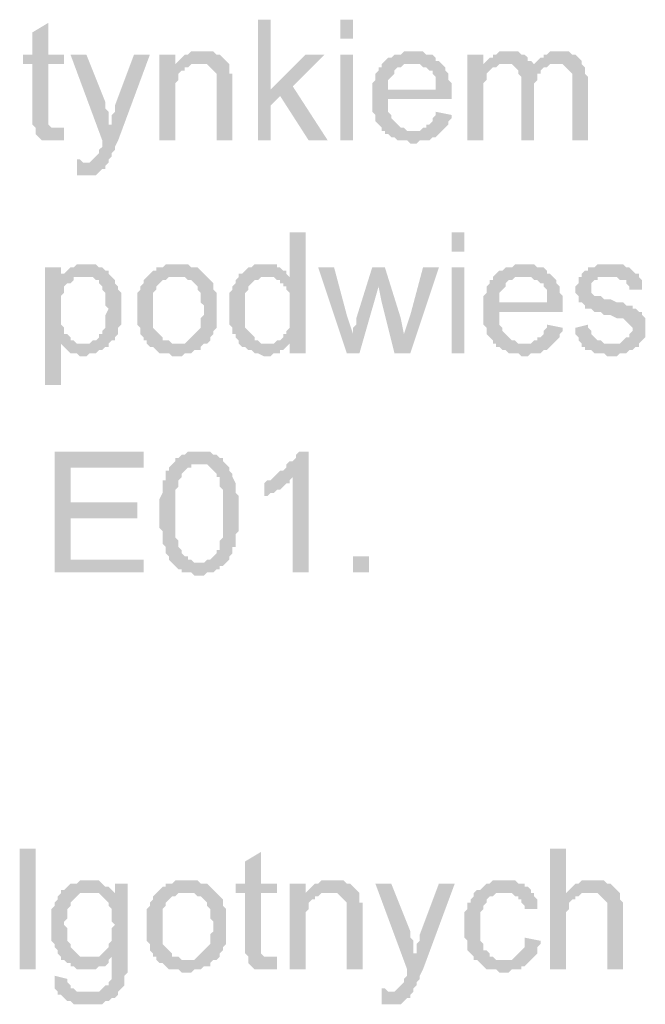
# Model space of a CAD drawing. Header units: millimetres. Extents: x -523 to 1404227, y -783705 to 1038705.
# Tile 327 of 508: x 517445 to 518279, y 220580 to 221892. Entities that reach past the tile are written whole.
import ezdxf

# ---------------------------------------------------------------- set-up
doc = ezdxf.new("R2010")
doc.units = ezdxf.units.MM
doc.linetypes.add('ACAD_ISO08W100', pattern=[36, 24, -3, 6, -3])
doc.layers.add('!!ELEKTRYKA', color=7, linetype='Continuous')

msp = doc.modelspace()

# ---------------------------------------------------------------- hatches: boundary and pattern name
at = {"layer": '!!ELEKTRYKA', "linetype": 'ACAD_ISO08W100'}
for points in [[(517482.81, 221888.22), (517461.64, 221875.52), (517461.64, 221845.88), (517448.94, 221845.88), (517448.94, 221833.18), (517461.64, 221833.18), (517461.64, 221765.45), (517461.64, 221765.45), (517461.64, 221756.98), (517461.64, 221752.75), (517465.87, 221748.51), (517495.51, 221748.51), (517491.27, 221748.51), (517487.04, 221748.51), (517487.04, 221748.51), (517482.81, 221752.75), (517482.81, 221752.75), (517482.81, 221756.98), (517482.81, 221765.45), (517482.81, 221833.18), (517503.97, 221833.18), (517503.97, 221845.88), (517482.81, 221845.88)], [(517779.15, 221892.45), (517762.21, 221892.45), (517762.21, 221731.58), (517779.15, 221731.58), (517779.15, 221778.15), (517791.85, 221790.85), (517779.15, 221799.31)], [(517533.61, 221845.88), (517512.44, 221845.88), (517554.78, 221731.58), (517567.48, 221752.75), (517563.24, 221752.75), (517563.24, 221761.21), (517563.24, 221765.45), (517563.24, 221769.68), (517559.01, 221773.91), (517559.01, 221778.15), (517559.01, 221782.38)], [(517618.28, 221845.88), (517597.11, 221845.88), (517571.71, 221778.15), (517571.71, 221778.15), (517571.71, 221773.91), (517571.71, 221769.68), (517567.48, 221765.45), (517567.48, 221761.21), (517567.48, 221756.98), (517567.48, 221752.75), (517554.78, 221731.58), (517554.78, 221731.58), (517554.78, 221727.35), (517554.78, 221723.11), (517550.54, 221718.88), (517550.54, 221714.65), (517546.31, 221710.41), (517546.31, 221710.41), (517546.31, 221710.41), (517542.08, 221706.18), (517542.08, 221706.18), (517537.84, 221701.94), (517529.38, 221701.94), (517563.24, 221701.94), (517563.24, 221706.18), (517563.24, 221706.18), (517567.48, 221710.41), (517567.48, 221714.65), (517571.71, 221718.88), (517571.71, 221723.11), (517575.94, 221731.58)], [(517652.15, 221845.88), (517630.98, 221845.88), (517630.98, 221731.58), (517652.15, 221731.58), (517652.15, 221795.08), (517652.15, 221799.31), (517652.15, 221803.55), (517652.15, 221807.78), (517656.38, 221812.01), (517656.38, 221816.25), (517656.38, 221820.48), (517660.61, 221824.71), (517660.61, 221824.71), (517664.85, 221824.71), (517664.85, 221828.95), (517669.08, 221828.95), (517652.15, 221828.95)], [(517686.01, 221850.12), (517686.01, 221850.12), (517673.31, 221850.12), (517669.08, 221845.88), (517664.85, 221845.88), (517660.61, 221841.65), (517660.61, 221841.65), (517656.38, 221837.42), (517652.15, 221833.18), (517681.78, 221833.18), (517686.01, 221833.18), (517690.25, 221833.18), (517694.48, 221833.18), (517698.71, 221828.95), (517698.71, 221828.95), (517702.95, 221824.71), (517707.18, 221820.48), (517707.18, 221820.48), (517707.18, 221816.25), (517707.18, 221812.01), (517707.18, 221807.78), (517707.18, 221803.55), (517707.18, 221731.58), (517728.35, 221731.58), (517728.35, 221803.55), (517728.35, 221803.55), (517728.35, 221812.01), (517728.35, 221816.25), (517728.35, 221820.48), (517724.11, 221820.48), (517724.11, 221824.71), (517724.11, 221828.95), (517724.11, 221833.18), (517719.88, 221837.42), (517719.88, 221837.42), (517715.65, 221841.65), (517711.41, 221845.88), (517707.18, 221845.88), (517707.18, 221845.88), (517702.95, 221850.12), (517698.71, 221850.12), (517690.25, 221850.12)], [(517851.12, 221845.88), (517825.72, 221845.88), (517779.15, 221799.31), (517791.85, 221790.85), (517829.95, 221731.58), (517855.35, 221731.58), (517808.78, 221803.55)], [(517969.65, 221850.12), (517956.95, 221850.12), (517952.72, 221845.88), (517944.25, 221845.88), (517940.02, 221841.65), (517935.79, 221841.65), (517931.55, 221837.42), (517927.32, 221833.18), (517969.65, 221833.18), (517969.65, 221833.18), (517973.89, 221833.18), (517978.12, 221833.18), (517982.35, 221828.95), (517986.59, 221828.95), (517990.82, 221824.71), (517995.05, 221824.71), (517995.05, 221820.48), (517995.05, 221820.48), (517999.29, 221816.25), (517999.29, 221812.01), (517999.29, 221807.78), (517999.29, 221799.31), (517935.79, 221799.31), (518020.45, 221799.31), (518020.45, 221803.55), (518020.45, 221807.78), (518016.22, 221812.01), (518016.22, 221816.25), (518016.22, 221820.48), (518011.99, 221824.71), (518011.99, 221828.95), (518007.75, 221833.18), (518007.75, 221833.18), (518003.52, 221837.42), (517999.29, 221837.42), (517999.29, 221841.65), (517995.05, 221845.88), (517990.82, 221845.88), (517986.59, 221845.88), (517982.35, 221850.12), (517978.12, 221850.12), (517973.89, 221850.12)], [(518062.79, 221845.88), (518041.62, 221845.88), (518041.62, 221731.58), (518062.79, 221731.58), (518062.79, 221790.85), (518062.79, 221795.08), (518062.79, 221799.31), (518062.79, 221803.55), (518062.79, 221807.78), (518067.02, 221812.01), (518067.02, 221816.25), (518067.02, 221820.48), (518071.26, 221824.71), (518071.26, 221824.71), (518075.49, 221828.95), (518079.72, 221828.95), (518062.79, 221833.18)], [(518096.66, 221850.12), (518083.96, 221850.12), (518079.72, 221845.88), (518075.49, 221845.88), (518075.49, 221841.65), (518071.26, 221841.65), (518067.02, 221837.42), (518062.79, 221833.18), (518092.42, 221833.18), (518092.42, 221833.18), (518096.66, 221833.18), (518100.89, 221833.18), (518105.12, 221828.95), (518130.52, 221828.95), (518130.52, 221833.18), (518126.29, 221837.42), (518122.06, 221837.42), (518122.06, 221841.65), (518117.82, 221845.88), (518117.82, 221845.88), (518113.59, 221845.88), (518109.36, 221850.12), (518105.12, 221850.12), (518100.89, 221850.12)], [(518164.39, 221850.12), (518151.69, 221850.12), (518147.46, 221845.88), (518143.22, 221845.88), (518143.22, 221841.65), (518138.99, 221841.65), (518134.76, 221837.42), (518130.52, 221833.18), (518160.16, 221833.18), (518164.39, 221833.18), (518168.63, 221833.18), (518172.86, 221828.95), (518172.86, 221828.95), (518177.09, 221824.71), (518181.33, 221820.48), (518181.33, 221820.48), (518181.33, 221816.25), (518181.33, 221812.01), (518181.33, 221803.55), (518181.33, 221731.58), (518202.49, 221731.58), (518202.49, 221812.01), (518202.49, 221812.01), (518202.49, 221816.25), (518198.26, 221820.48), (518198.26, 221828.95), (518198.26, 221828.95), (518194.03, 221833.18), (518194.03, 221837.42), (518189.79, 221841.65), (518189.79, 221841.65), (518185.56, 221845.88), (518181.33, 221845.88), (518177.09, 221850.12), (518172.86, 221850.12), (518168.63, 221850.12)], [(517652.15, 221833.18), (517652.15, 221828.95), (517669.08, 221828.95), (517673.31, 221833.18), (517677.55, 221833.18), (517681.78, 221833.18)], [(517927.32, 221833.18), (517927.32, 221833.18), (517927.32, 221828.95), (517923.09, 221828.95), (517923.09, 221824.71), (517918.85, 221820.48), (517918.85, 221816.25), (517918.85, 221812.01), (517914.62, 221807.78), (517914.62, 221803.55), (517914.62, 221799.31), (517914.62, 221795.08), (517914.62, 221786.61), (517914.62, 221782.38), (517914.62, 221778.15), (517914.62, 221773.91), (517914.62, 221769.68), (517918.85, 221765.45), (517918.85, 221761.21), (517918.85, 221756.98), (517923.09, 221752.75), (517923.09, 221752.75), (517927.32, 221748.51), (517927.32, 221744.28), (517969.65, 221744.28), (517969.65, 221744.28), (517965.42, 221744.28), (517961.19, 221744.28), (517956.95, 221748.51), (517952.72, 221748.51), (517948.49, 221752.75), (517944.25, 221756.98), (517944.25, 221756.98), (517944.25, 221756.98), (517940.02, 221761.21), (517940.02, 221765.45), (517935.79, 221769.68), (517935.79, 221773.91), (517935.79, 221778.15), (517935.79, 221786.61), (518020.45, 221786.61), (518020.45, 221786.61), (518020.45, 221790.85), (518020.45, 221795.08), (518020.45, 221799.31), (517935.79, 221799.31), (517935.79, 221799.31), (517935.79, 221807.78), (517935.79, 221812.01), (517940.02, 221816.25), (517940.02, 221816.25), (517944.25, 221820.48), (517944.25, 221824.71), (517948.49, 221828.95), (517952.72, 221828.95), (517956.95, 221833.18), (517961.19, 221833.18), (517965.42, 221833.18), (517969.65, 221833.18)], [(518062.79, 221833.18), (518062.79, 221833.18), (518079.72, 221828.95), (518083.96, 221833.18), (518088.19, 221833.18), (518092.42, 221833.18)], [(518130.52, 221833.18), (518130.52, 221828.95), (518105.12, 221828.95), (518109.36, 221824.71), (518109.36, 221824.71), (518109.36, 221820.48), (518113.59, 221816.25), (518113.59, 221812.01), (518113.59, 221807.78), (518113.59, 221731.58), (518130.52, 221731.58), (518130.52, 221799.31), (518130.52, 221799.31), (518130.52, 221807.78), (518134.76, 221812.01), (518134.76, 221816.25), (518134.76, 221820.48), (518138.99, 221820.48), (518138.99, 221824.71), (518138.99, 221824.71), (518143.22, 221828.95), (518147.46, 221828.95), (518151.69, 221833.18), (518155.92, 221833.18), (518160.16, 221833.18)], [(517999.29, 221769.68), (517999.29, 221765.45), (517995.05, 221761.21), (517995.05, 221756.98), (517990.82, 221752.75), (517986.59, 221752.75), (517986.59, 221748.51), (517982.35, 221748.51), (517978.12, 221744.28), (517973.89, 221744.28), (517969.65, 221744.28), (517927.32, 221744.28), (517931.55, 221744.28), (517931.55, 221740.05), (517935.79, 221740.05), (517940.02, 221735.81), (517944.25, 221735.81), (517948.49, 221731.58), (517952.72, 221731.58), (517956.95, 221731.58), (517961.19, 221731.58), (517965.42, 221727.35), (517969.65, 221727.35), (517973.89, 221727.35), (517978.12, 221731.58), (517982.35, 221731.58), (517986.59, 221731.58), (517990.82, 221731.58), (517995.05, 221735.81), (517999.29, 221735.81), (518003.52, 221740.05), (518003.52, 221740.05), (518007.75, 221744.28), (518011.99, 221748.51), (518011.99, 221748.51), (518016.22, 221752.75), (518016.22, 221756.98), (518020.45, 221761.21), (518020.45, 221765.45)], [(517503.97, 221748.51), (517465.87, 221748.51), (517465.87, 221744.28), (517465.87, 221744.28), (517465.87, 221740.05), (517470.11, 221735.81), (517474.34, 221731.58), (517478.57, 221731.58), (517478.57, 221731.58), (517487.04, 221731.58), (517491.27, 221731.58), (517491.27, 221731.58), (517495.51, 221731.58), (517499.74, 221731.58), (517503.97, 221731.58)], [(517520.91, 221706.18), (517520.91, 221685.01), (517546.31, 221685.01), (517550.54, 221689.24), (517550.54, 221689.24), (517554.78, 221693.48), (517559.01, 221693.48), (517559.01, 221697.71), (517563.24, 221701.94), (517529.38, 221701.94), (517529.38, 221701.94), (517525.14, 221706.18)], [(517825.72, 221608.81), (517804.55, 221608.81), (517804.55, 221549.54), (517774.92, 221549.54), (517779.15, 221549.54), (517783.38, 221549.54), (517787.62, 221545.31), (517791.85, 221545.31), (517791.85, 221541.07), (517796.08, 221541.07), (517796.08, 221536.84), (517800.32, 221536.84), (517800.32, 221532.61), (517804.55, 221528.37), (517804.55, 221524.14), (517804.55, 221519.91), (517804.55, 221515.67), (517804.55, 221511.44), (517804.55, 221502.97), (517804.55, 221498.74), (517804.55, 221494.51), (517804.55, 221490.27), (517804.55, 221486.04), (517804.55, 221481.81), (517800.32, 221477.57), (517800.32, 221473.34), (517796.08, 221473.34), (517796.08, 221469.11), (517791.85, 221464.87), (517787.62, 221464.87), (517783.38, 221460.64), (517804.55, 221460.64), (517804.55, 221447.94), (517825.72, 221447.94)], [(517499.74, 221562.24), (517478.57, 221562.24), (517478.57, 221405.6), (517499.74, 221405.6), (517499.74, 221460.64), (517529.38, 221460.64), (517525.14, 221460.64), (517520.91, 221460.64), (517516.68, 221464.87), (517512.44, 221464.87), (517512.44, 221469.11), (517508.21, 221473.34), (517503.97, 221473.34), (517503.97, 221477.57), (517503.97, 221481.81), (517499.74, 221486.04), (517499.74, 221490.27), (517499.74, 221494.51), (517499.74, 221498.74), (517499.74, 221507.21), (517499.74, 221507.21), (517499.74, 221511.44), (517499.74, 221515.67), (517499.74, 221519.91), (517499.74, 221524.14), (517503.97, 221528.37), (517503.97, 221532.61), (517503.97, 221536.84), (517508.21, 221541.07), (517512.44, 221541.07), (517516.68, 221545.31), (517516.68, 221549.54), (517499.74, 221549.54)], [(517533.61, 221566.47), (517520.91, 221566.47), (517516.68, 221562.24), (517512.44, 221562.24), (517508.21, 221558.01), (517503.97, 221553.77), (517499.74, 221553.77), (517529.38, 221549.54), (517533.61, 221549.54), (517537.84, 221549.54), (517542.08, 221549.54), (517546.31, 221545.31), (517550.54, 221545.31), (517550.54, 221541.07), (517554.78, 221536.84), (517554.78, 221532.61), (517559.01, 221528.37), (517559.01, 221528.37), (517559.01, 221519.91), (517559.01, 221515.67), (517559.01, 221511.44), (517563.24, 221507.21), (517563.24, 221507.21), (517559.01, 221498.74), (517559.01, 221494.51), (517559.01, 221490.27), (517559.01, 221486.04), (517559.01, 221481.81), (517554.78, 221477.57), (517554.78, 221473.34), (517550.54, 221473.34), (517550.54, 221469.11), (517546.31, 221464.87), (517542.08, 221464.87), (517537.84, 221460.64), (517533.61, 221460.64), (517529.38, 221460.64), (517499.74, 221460.64), (517503.97, 221456.41), (517503.97, 221456.41), (517508.21, 221452.17), (517512.44, 221447.94), (517512.44, 221447.94), (517516.68, 221447.94), (517520.91, 221447.94), (517525.14, 221443.7), (517529.38, 221443.7), (517529.38, 221443.7), (517533.61, 221443.7), (517537.84, 221447.94), (517542.08, 221447.94), (517546.31, 221447.94), (517550.54, 221452.17), (517554.78, 221452.17), (517559.01, 221456.41), (517563.24, 221456.41), (517563.24, 221460.64), (517567.48, 221464.87), (517571.71, 221464.87), (517571.71, 221469.11), (517575.94, 221473.34), (517575.94, 221477.57), (517575.94, 221481.81), (517580.18, 221486.04), (517580.18, 221490.27), (517580.18, 221494.51), (517580.18, 221498.74), (517580.18, 221502.97), (517580.18, 221507.21), (517580.18, 221507.21), (517580.18, 221511.44), (517580.18, 221515.67), (517580.18, 221519.91), (517580.18, 221524.14), (517580.18, 221528.37), (517575.94, 221532.61), (517575.94, 221536.84), (517575.94, 221536.84), (517571.71, 221541.07), (517571.71, 221545.31), (517567.48, 221549.54), (517563.24, 221553.77), (517563.24, 221558.01), (517559.01, 221558.01), (517559.01, 221558.01), (517554.78, 221562.24), (517550.54, 221562.24), (517546.31, 221566.47), (517542.08, 221566.47), (517537.84, 221566.47)], [(517656.38, 221566.47), (517656.38, 221566.47), (517639.44, 221566.47), (517635.21, 221562.24), (517630.98, 221562.24), (517626.74, 221562.24), (517626.74, 221558.01), (517622.51, 221558.01), (517618.28, 221553.77), (517618.28, 221553.77), (517614.04, 221549.54), (517656.38, 221549.54), (517656.38, 221549.54), (517660.61, 221549.54), (517664.85, 221549.54), (517669.08, 221545.31), (517673.31, 221545.31), (517677.55, 221541.07), (517677.55, 221541.07), (517681.78, 221536.84), (517681.78, 221532.61), (517686.01, 221528.37), (517686.01, 221524.14), (517686.01, 221519.91), (517686.01, 221515.67), (517690.25, 221511.44), (517690.25, 221507.21), (517690.25, 221507.21), (517690.25, 221498.74), (517686.01, 221494.51), (517686.01, 221490.27), (517686.01, 221486.04), (517686.01, 221481.81), (517681.78, 221477.57), (517681.78, 221477.57), (517677.55, 221473.34), (517677.55, 221473.34), (517673.31, 221469.11), (517669.08, 221464.87), (517669.08, 221464.87), (517664.85, 221460.64), (517660.61, 221460.64), (517656.38, 221460.64), (517614.04, 221460.64), (517618.28, 221456.41), (517622.51, 221456.41), (517626.74, 221452.17), (517626.74, 221452.17), (517630.98, 221447.94), (517635.21, 221447.94), (517639.44, 221447.94), (517643.68, 221447.94), (517647.91, 221443.7), (517656.38, 221443.7), (517656.38, 221443.7), (517660.61, 221443.7), (517664.85, 221447.94), (517669.08, 221447.94), (517673.31, 221447.94), (517677.55, 221452.17), (517681.78, 221452.17), (517686.01, 221452.17), (517686.01, 221456.41), (517690.25, 221460.64), (517694.48, 221460.64), (517698.71, 221464.87), (517698.71, 221469.11), (517702.95, 221473.34), (517702.95, 221473.34), (517702.95, 221477.57), (517707.18, 221481.81), (517707.18, 221481.81), (517707.18, 221486.04), (517707.18, 221490.27), (517707.18, 221498.74), (517707.18, 221502.97), (517707.18, 221507.21), (517707.18, 221511.44), (517707.18, 221515.67), (517707.18, 221519.91), (517707.18, 221524.14), (517707.18, 221528.37), (517702.95, 221532.61), (517702.95, 221536.84), (517702.95, 221541.07), (517698.71, 221545.31), (517694.48, 221549.54), (517694.48, 221549.54), (517690.25, 221553.77), (517686.01, 221558.01), (517686.01, 221558.01), (517681.78, 221562.24), (517677.55, 221562.24), (517673.31, 221562.24), (517669.08, 221566.47), (517664.85, 221566.47), (517660.61, 221566.47)], [(517770.68, 221566.47), (517770.68, 221566.47), (517757.98, 221566.47), (517753.75, 221562.24), (517749.51, 221562.24), (517745.28, 221558.01), (517745.28, 221558.01), (517741.05, 221553.77), (517736.81, 221553.77), (517736.81, 221549.54), (517732.58, 221545.31), (517732.58, 221541.07), (517728.35, 221536.84), (517728.35, 221536.84), (517728.35, 221532.61), (517724.11, 221528.37), (517724.11, 221524.14), (517724.11, 221519.91), (517724.11, 221515.67), (517724.11, 221511.44), (517724.11, 221507.21), (517724.11, 221502.97), (517724.11, 221498.74), (517724.11, 221494.51), (517724.11, 221490.27), (517724.11, 221486.04), (517728.35, 221481.81), (517728.35, 221477.57), (517728.35, 221473.34), (517732.58, 221473.34), (517732.58, 221469.11), (517736.81, 221464.87), (517736.81, 221460.64), (517774.92, 221460.64), (517770.68, 221460.64), (517766.45, 221460.64), (517762.21, 221464.87), (517757.98, 221464.87), (517757.98, 221469.11), (517753.75, 221473.34), (517753.75, 221473.34), (517749.51, 221477.57), (517749.51, 221477.57), (517745.28, 221481.81), (517745.28, 221486.04), (517745.28, 221490.27), (517745.28, 221494.51), (517745.28, 221498.74), (517745.28, 221507.21), (517745.28, 221507.21), (517745.28, 221511.44), (517745.28, 221515.67), (517745.28, 221519.91), (517745.28, 221524.14), (517745.28, 221528.37), (517749.51, 221532.61), (517749.51, 221536.84), (517753.75, 221541.07), (517753.75, 221541.07), (517757.98, 221545.31), (517762.21, 221545.31), (517766.45, 221549.54), (517770.68, 221549.54), (517774.92, 221549.54), (517804.55, 221549.54), (517800.32, 221553.77), (517800.32, 221558.01), (517796.08, 221558.01), (517791.85, 221562.24), (517787.62, 221562.24), (517787.62, 221566.47), (517783.38, 221566.47), (517774.92, 221566.47)], [(517863.82, 221562.24), (517842.65, 221562.24), (517880.75, 221447.94), (517889.22, 221473.34), (517880.75, 221498.74)], [(517931.55, 221562.24), (517914.62, 221562.24), (517893.45, 221494.51), (517893.45, 221486.04), (517889.22, 221481.81), (517889.22, 221477.57), (517889.22, 221473.34), (517889.22, 221473.34), (517880.75, 221447.94), (517897.68, 221447.94), (517923.09, 221536.84)], [(517931.55, 221562.24), (517923.09, 221536.84), (517927.32, 221515.67), (517944.25, 221447.94), (517956.95, 221473.34), (517952.72, 221494.51)], [(518003.52, 221562.24), (517982.35, 221562.24), (517965.42, 221498.74), (517956.95, 221473.34), (517944.25, 221447.94), (517965.42, 221447.94)], [(518117.82, 221566.47), (518105.12, 221566.47), (518100.89, 221562.24), (518092.42, 221562.24), (518088.19, 221558.01), (518083.96, 221558.01), (518079.72, 221553.77), (518075.49, 221549.54), (518117.82, 221549.54), (518117.82, 221549.54), (518122.06, 221549.54), (518126.29, 221549.54), (518130.52, 221545.31), (518134.76, 221545.31), (518138.99, 221541.07), (518143.22, 221541.07), (518143.22, 221536.84), (518143.22, 221536.84), (518147.46, 221532.61), (518147.46, 221528.37), (518147.46, 221524.14), (518147.46, 221515.67), (518083.96, 221515.67), (518168.63, 221515.67), (518168.63, 221519.91), (518168.63, 221524.14), (518164.39, 221528.37), (518164.39, 221532.61), (518164.39, 221536.84), (518160.16, 221541.07), (518160.16, 221545.31), (518155.92, 221549.54), (518155.92, 221549.54), (518151.69, 221553.77), (518147.46, 221553.77), (518147.46, 221558.01), (518143.22, 221562.24), (518138.99, 221562.24), (518134.76, 221562.24), (518130.52, 221566.47), (518126.29, 221566.47), (518122.06, 221566.47)], [(518227.89, 221566.47), (518227.89, 221566.47), (518215.19, 221566.47), (518210.96, 221562.24), (518210.96, 221562.24), (518206.73, 221562.24), (518202.49, 221562.24), (518202.49, 221558.01), (518198.26, 221558.01), (518194.03, 221553.77), (518194.03, 221549.54), (518232.13, 221549.54), (518232.13, 221549.54), (518236.36, 221549.54), (518240.59, 221549.54), (518244.83, 221545.31), (518249.06, 221545.31), (518253.29, 221545.31), (518253.29, 221541.07), (518257.53, 221536.84), (518257.53, 221532.61), (518274.46, 221532.61), (518274.46, 221536.84), (518274.46, 221541.07), (518274.46, 221545.31), (518270.23, 221549.54), (518270.23, 221553.77), (518270.23, 221553.77), (518265.99, 221553.77), (518261.76, 221558.01), (518257.53, 221562.24), (518253.29, 221562.24), (518253.29, 221562.24), (518249.06, 221566.47), (518244.83, 221566.47), (518240.59, 221566.47), (518236.36, 221566.47)], [(517614.04, 221549.54), (517614.04, 221549.54), (517609.81, 221545.31), (517609.81, 221541.07), (517605.58, 221536.84), (517605.58, 221532.61), (517601.34, 221528.37), (517601.34, 221524.14), (517601.34, 221519.91), (517601.34, 221515.67), (517601.34, 221511.44), (517601.34, 221507.21), (517601.34, 221507.21), (517601.34, 221498.74), (517601.34, 221494.51), (517601.34, 221490.27), (517601.34, 221486.04), (517605.58, 221481.81), (517605.58, 221477.57), (517605.58, 221473.34), (517609.81, 221469.11), (517609.81, 221464.87), (517614.04, 221464.87), (517614.04, 221460.64), (517656.38, 221460.64), (517652.15, 221460.64), (517647.91, 221460.64), (517643.68, 221464.87), (517639.44, 221464.87), (517635.21, 221464.87), (517635.21, 221469.11), (517630.98, 221473.34), (517630.98, 221473.34), (517626.74, 221477.57), (517626.74, 221477.57), (517622.51, 221481.81), (517622.51, 221486.04), (517622.51, 221490.27), (517622.51, 221494.51), (517622.51, 221498.74), (517622.51, 221507.21), (517622.51, 221507.21), (517622.51, 221511.44), (517622.51, 221515.67), (517622.51, 221519.91), (517622.51, 221524.14), (517622.51, 221528.37), (517626.74, 221532.61), (517626.74, 221536.84), (517630.98, 221541.07), (517630.98, 221541.07), (517635.21, 221545.31), (517639.44, 221545.31), (517643.68, 221549.54), (517647.91, 221549.54), (517652.15, 221549.54), (517656.38, 221549.54)], [(518075.49, 221549.54), (518075.49, 221549.54), (518075.49, 221545.31), (518071.26, 221545.31), (518071.26, 221541.07), (518067.02, 221536.84), (518067.02, 221532.61), (518067.02, 221528.37), (518062.79, 221524.14), (518062.79, 221519.91), (518062.79, 221515.67), (518062.79, 221511.44), (518062.79, 221502.97), (518062.79, 221498.74), (518062.79, 221494.51), (518062.79, 221490.27), (518062.79, 221486.04), (518067.02, 221481.81), (518067.02, 221477.57), (518067.02, 221473.34), (518071.26, 221469.11), (518071.26, 221469.11), (518075.49, 221464.87), (518075.49, 221460.64), (518117.82, 221460.64), (518117.82, 221460.64), (518113.59, 221460.64), (518109.36, 221460.64), (518105.12, 221464.87), (518100.89, 221464.87), (518096.66, 221469.11), (518092.42, 221473.34), (518092.42, 221473.34), (518092.42, 221473.34), (518088.19, 221477.57), (518088.19, 221481.81), (518083.96, 221486.04), (518083.96, 221490.27), (518083.96, 221494.51), (518083.96, 221502.97), (518168.63, 221502.97), (518168.63, 221502.97), (518168.63, 221507.21), (518168.63, 221511.44), (518168.63, 221515.67), (518083.96, 221515.67), (518083.96, 221515.67), (518083.96, 221524.14), (518083.96, 221528.37), (518088.19, 221532.61), (518088.19, 221532.61), (518092.42, 221536.84), (518092.42, 221541.07), (518096.66, 221545.31), (518100.89, 221545.31), (518105.12, 221549.54), (518109.36, 221549.54), (518113.59, 221549.54), (518117.82, 221549.54)], [(518194.03, 221549.54), (518189.79, 221549.54), (518189.79, 221541.07), (518185.56, 221536.84), (518185.56, 221532.61), (518185.56, 221528.37), (518189.79, 221524.14), (518189.79, 221519.91), (518189.79, 221515.67), (518194.03, 221515.67), (518198.26, 221511.44), (518198.26, 221507.21), (518202.49, 221507.21), (518202.49, 221507.21), (518206.73, 221507.21), (518210.96, 221502.97), (518215.19, 221502.97), (518219.43, 221502.97), (518223.66, 221498.74), (518227.89, 221498.74), (518232.13, 221498.74), (518240.59, 221494.51), (518244.83, 221494.51), (518249.06, 221494.51), (518253.29, 221490.27), (518253.29, 221490.27), (518257.53, 221486.04), (518257.53, 221486.04), (518261.76, 221481.81), (518261.76, 221477.57), (518257.53, 221473.34), (518257.53, 221469.11), (518253.29, 221469.11), (518249.06, 221464.87), (518249.06, 221464.87), (518244.83, 221460.64), (518240.59, 221460.64), (518232.13, 221460.64), (518194.03, 221460.64), (518194.03, 221456.41), (518198.26, 221456.41), (518198.26, 221452.17), (518202.49, 221452.17), (518206.73, 221452.17), (518210.96, 221447.94), (518215.19, 221447.94), (518219.43, 221447.94), (518223.66, 221447.94), (518227.89, 221443.7), (518232.13, 221443.7), (518236.36, 221443.7), (518240.59, 221443.7), (518244.83, 221447.94), (518249.06, 221447.94), (518253.29, 221447.94), (518257.53, 221452.17), (518261.76, 221452.17), (518265.99, 221456.41), (518270.23, 221456.41), (518270.23, 221460.64), (518274.46, 221464.87), (518274.46, 221464.87), (518278.69, 221469.11), (518278.69, 221473.34), (518278.69, 221477.57), (518278.69, 221481.81), (518278.69, 221481.81), (518278.69, 221486.04), (518278.69, 221490.27), (518278.69, 221494.51), (518274.46, 221498.74), (518274.46, 221502.97), (518270.23, 221502.97), (518265.99, 221507.21), (518261.76, 221507.21), (518261.76, 221511.44), (518257.53, 221511.44), (518253.29, 221511.44), (518249.06, 221515.67), (518244.83, 221515.67), (518240.59, 221515.67), (518232.13, 221519.91), (518232.13, 221519.91), (518227.89, 221519.91), (518223.66, 221519.91), (518219.43, 221524.14), (518215.19, 221524.14), (518215.19, 221524.14), (518210.96, 221524.14), (518206.73, 221528.37), (518206.73, 221532.61), (518206.73, 221536.84), (518206.73, 221536.84), (518206.73, 221541.07), (518210.96, 221545.31), (518215.19, 221545.31), (518215.19, 221549.54), (518219.43, 221549.54), (518227.89, 221549.54), (518232.13, 221549.54)], [(518147.46, 221486.04), (518147.46, 221481.81), (518143.22, 221477.57), (518143.22, 221473.34), (518138.99, 221469.11), (518134.76, 221469.11), (518134.76, 221464.87), (518130.52, 221464.87), (518126.29, 221460.64), (518122.06, 221460.64), (518117.82, 221460.64), (518075.49, 221460.64), (518079.72, 221460.64), (518079.72, 221456.41), (518083.96, 221456.41), (518088.19, 221452.17), (518092.42, 221452.17), (518096.66, 221447.94), (518100.89, 221447.94), (518105.12, 221447.94), (518109.36, 221447.94), (518113.59, 221443.7), (518117.82, 221443.7), (518122.06, 221443.7), (518126.29, 221447.94), (518130.52, 221447.94), (518134.76, 221447.94), (518138.99, 221447.94), (518143.22, 221452.17), (518147.46, 221452.17), (518151.69, 221456.41), (518151.69, 221456.41), (518155.92, 221460.64), (518160.16, 221464.87), (518160.16, 221464.87), (518164.39, 221469.11), (518164.39, 221473.34), (518168.63, 221477.57), (518168.63, 221481.81)], [(518202.49, 221486.04), (518185.56, 221481.81), (518185.56, 221481.81), (518185.56, 221473.34), (518189.79, 221469.11), (518189.79, 221464.87), (518194.03, 221460.64), (518232.13, 221460.64), (518232.13, 221460.64), (518227.89, 221460.64), (518223.66, 221460.64), (518219.43, 221464.87), (518215.19, 221464.87), (518210.96, 221469.11), (518210.96, 221469.11), (518206.73, 221473.34), (518206.73, 221477.57), (518202.49, 221481.81)], [(517783.38, 221460.64), (517736.81, 221460.64), (517741.05, 221456.41), (517745.28, 221456.41), (517749.51, 221452.17), (517749.51, 221452.17), (517753.75, 221452.17), (517757.98, 221447.94), (517757.98, 221447.94), (517762.21, 221447.94), (517770.68, 221443.7), (517774.92, 221443.7), (517779.15, 221443.7), (517783.38, 221447.94), (517787.62, 221447.94), (517791.85, 221447.94), (517791.85, 221452.17), (517796.08, 221452.17), (517800.32, 221456.41), (517804.55, 221460.64), (517804.55, 221460.64)], [(517609.81, 221316.7), (517491.27, 221316.7), (517491.27, 221155.83), (517609.81, 221155.83), (517609.81, 221172.76), (517512.44, 221172.76), (517512.44, 221227.8), (517601.34, 221227.8), (517601.34, 221248.97), (517512.44, 221248.97), (517512.44, 221295.53), (517609.81, 221295.53)], [(517686.01, 221316.7), (517669.08, 221316.7), (517664.85, 221312.47), (517660.61, 221312.47), (517656.38, 221308.23), (517656.38, 221308.23), (517652.15, 221308.23), (517652.15, 221304), (517647.91, 221299.77), (517681.78, 221299.77), (517686.01, 221299.77), (517690.25, 221299.77), (517694.48, 221299.77), (517698.71, 221295.53), (517698.71, 221295.53), (517702.95, 221291.3), (517707.18, 221287.07), (517707.18, 221287.07), (517707.18, 221282.83), (517711.41, 221282.83), (517711.41, 221278.6), (517711.41, 221274.37), (517711.41, 221270.13), (517715.65, 221265.9), (517715.65, 221261.67), (517715.65, 221257.43), (517715.65, 221253.2), (517715.65, 221248.97), (517715.65, 221240.5), (517715.65, 221236.27), (517715.65, 221232.03), (517715.65, 221227.8), (517715.65, 221223.57), (517715.65, 221215.1), (517715.65, 221210.87), (517715.65, 221206.63), (517715.65, 221202.4), (517711.41, 221198.17), (517711.41, 221193.93), (517711.41, 221189.7), (517711.41, 221185.47), (517707.18, 221185.47), (517707.18, 221181.23), (517707.18, 221181.23), (517702.95, 221177), (517698.71, 221172.76), (517694.48, 221172.76), (517690.25, 221168.53), (517686.01, 221168.53), (517686.01, 221168.53), (517647.91, 221168.53), (517652.15, 221164.3), (517656.38, 221160.06), (517660.61, 221160.06), (517660.61, 221155.83), (517664.85, 221155.83), (517669.08, 221155.83), (517673.31, 221155.83), (517677.55, 221151.6), (517686.01, 221151.6), (517686.01, 221151.6), (517690.25, 221151.6), (517694.48, 221155.83), (517698.71, 221155.83), (517702.95, 221155.83), (517707.18, 221160.06), (517711.41, 221160.06), (517711.41, 221164.3), (517715.65, 221164.3), (517715.65, 221164.3), (517719.88, 221168.53), (517724.11, 221172.76), (517724.11, 221177), (517728.35, 221181.23), (517728.35, 221185.47), (517728.35, 221189.7), (517732.58, 221189.7), (517732.58, 221193.93), (517732.58, 221198.17), (517732.58, 221202.4), (517732.58, 221206.63), (517736.81, 221210.87), (517736.81, 221215.1), (517736.81, 221219.33), (517736.81, 221223.57), (517736.81, 221227.8), (517736.81, 221236.27), (517736.81, 221236.27), (517736.81, 221244.73), (517736.81, 221248.97), (517736.81, 221253.2), (517736.81, 221257.43), (517732.58, 221261.67), (517732.58, 221265.9), (517732.58, 221270.13), (517732.58, 221274.37), (517732.58, 221274.37), (517728.35, 221282.83), (517728.35, 221287.07), (517728.35, 221287.07), (517724.11, 221291.3), (517724.11, 221295.53), (517719.88, 221299.77), (517715.65, 221304), (517715.65, 221308.23), (517711.41, 221308.23), (517707.18, 221312.47), (517707.18, 221312.47), (517702.95, 221312.47), (517698.71, 221316.7), (517694.48, 221316.7), (517690.25, 221316.7)], [(517829.95, 221316.7), (517817.25, 221316.7), (517813.02, 221312.47), (517813.02, 221308.23), (517808.78, 221304), (517804.55, 221304), (517800.32, 221299.77), (517800.32, 221295.53), (517796.08, 221291.3), (517791.85, 221291.3), (517787.62, 221287.07), (517787.62, 221287.07), (517783.38, 221282.83), (517808.78, 221282.83), (517808.78, 221155.83), (517829.95, 221155.83)], [(517647.91, 221299.77), (517643.68, 221295.53), (517643.68, 221291.3), (517639.44, 221291.3), (517639.44, 221287.07), (517639.44, 221278.6), (517635.21, 221278.6), (517635.21, 221274.37), (517635.21, 221270.13), (517635.21, 221270.13), (517635.21, 221265.9), (517635.21, 221261.67), (517630.98, 221253.2), (517630.98, 221248.97), (517630.98, 221244.73), (517630.98, 221240.5), (517630.98, 221236.27), (517630.98, 221232.03), (517630.98, 221227.8), (517630.98, 221219.33), (517630.98, 221215.1), (517635.21, 221210.87), (517635.21, 221206.63), (517635.21, 221202.4), (517635.21, 221198.17), (517635.21, 221193.93), (517639.44, 221189.7), (517639.44, 221185.47), (517639.44, 221181.23), (517643.68, 221177), (517643.68, 221177), (517643.68, 221172.76), (517647.91, 221168.53), (517647.91, 221168.53), (517686.01, 221168.53), (517681.78, 221168.53), (517677.55, 221168.53), (517673.31, 221172.76), (517669.08, 221172.76), (517669.08, 221177), (517664.85, 221177), (517660.61, 221181.23), (517660.61, 221181.23), (517660.61, 221185.47), (517656.38, 221189.7), (517656.38, 221189.7), (517656.38, 221193.93), (517656.38, 221198.17), (517652.15, 221202.4), (517652.15, 221206.63), (517652.15, 221210.87), (517652.15, 221215.1), (517652.15, 221223.57), (517652.15, 221227.8), (517652.15, 221236.27), (517652.15, 221236.27), (517652.15, 221244.73), (517652.15, 221248.97), (517652.15, 221253.2), (517652.15, 221261.67), (517652.15, 221265.9), (517656.38, 221270.13), (517656.38, 221274.37), (517656.38, 221278.6), (517656.38, 221278.6), (517660.61, 221282.83), (517660.61, 221287.07), (517660.61, 221287.07), (517664.85, 221291.3), (517669.08, 221295.53), (517673.31, 221295.53), (517673.31, 221299.77), (517677.55, 221299.77), (517681.78, 221299.77)], [(517783.38, 221282.83), (517779.15, 221278.6), (517774.92, 221278.6), (517770.68, 221274.37), (517770.68, 221257.43), (517770.68, 221257.43), (517774.92, 221257.43), (517779.15, 221261.67), (517783.38, 221261.67), (517787.62, 221265.9), (517791.85, 221265.9), (517791.85, 221265.9), (517796.08, 221270.13), (517800.32, 221274.37), (517804.55, 221274.37), (517804.55, 221278.6), (517808.78, 221282.83)], [(517766.45, 220783.29), (517745.28, 220770.59), (517745.28, 220740.95), (517732.58, 220740.95), (517732.58, 220728.25), (517745.28, 220728.25), (517745.28, 220660.52), (517745.28, 220660.52), (517745.28, 220652.05), (517745.28, 220647.82), (517749.51, 220643.58), (517779.15, 220643.58), (517774.92, 220643.58), (517770.68, 220643.58), (517770.68, 220643.58), (517766.45, 220647.82), (517766.45, 220647.82), (517766.45, 220652.05), (517766.45, 220660.52), (517766.45, 220728.25), (517787.62, 220728.25), (517787.62, 220740.95), (517766.45, 220740.95)], [(518172.86, 220787.52), (518151.69, 220787.52), (518151.69, 220626.65), (518172.86, 220626.65), (518172.86, 220690.15), (518172.86, 220694.39), (518172.86, 220698.62), (518172.86, 220702.85), (518177.09, 220707.09), (518177.09, 220711.32), (518177.09, 220715.55), (518181.33, 220719.79), (518185.56, 220719.79), (518185.56, 220724.02), (518189.79, 220724.02), (518194.03, 220728.25), (518198.26, 220728.25), (518202.49, 220728.25), (518172.86, 220728.25)], [(517537.84, 220745.19), (517525.14, 220745.19), (517520.91, 220740.95), (517512.44, 220740.95), (517508.21, 220736.72), (517508.21, 220736.72), (517503.97, 220732.49), (517499.74, 220732.49), (517537.84, 220728.25), (517542.08, 220728.25), (517546.31, 220728.25), (517571.71, 220728.25), (517571.71, 220728.25), (517567.48, 220732.49), (517563.24, 220736.72), (517559.01, 220736.72), (517554.78, 220740.95), (517554.78, 220740.95), (517550.54, 220745.19), (517546.31, 220745.19), (517542.08, 220745.19)], [(517588.64, 220740.95), (517571.71, 220740.95), (517571.71, 220728.25), (517546.31, 220728.25), (517550.54, 220728.25), (517554.78, 220724.02), (517559.01, 220719.79), (517559.01, 220719.79), (517563.24, 220715.55), (517563.24, 220711.32), (517567.48, 220707.09), (517567.48, 220707.09), (517567.48, 220702.85), (517567.48, 220694.39), (517567.48, 220690.15), (517571.71, 220685.92), (517567.48, 220681.69), (517567.48, 220677.45), (517567.48, 220673.22), (517567.48, 220668.99), (517567.48, 220664.75), (517563.24, 220660.52), (517563.24, 220656.28), (517559.01, 220652.05), (517559.01, 220652.05), (517554.78, 220647.82), (517550.54, 220643.58), (517546.31, 220643.58), (517542.08, 220643.58), (517537.84, 220643.58), (517588.64, 220643.58)], [(517669.08, 220745.19), (517669.08, 220745.19), (517652.15, 220745.19), (517647.91, 220740.95), (517643.68, 220740.95), (517639.44, 220740.95), (517639.44, 220736.72), (517635.21, 220736.72), (517630.98, 220732.49), (517630.98, 220732.49), (517626.74, 220728.25), (517669.08, 220728.25), (517669.08, 220728.25), (517673.31, 220728.25), (517677.55, 220728.25), (517681.78, 220724.02), (517686.01, 220724.02), (517690.25, 220719.79), (517690.25, 220719.79), (517694.48, 220715.55), (517694.48, 220711.32), (517698.71, 220707.09), (517698.71, 220702.85), (517698.71, 220698.62), (517698.71, 220694.39), (517702.95, 220690.15), (517702.95, 220685.92), (517702.95, 220685.92), (517702.95, 220677.45), (517698.71, 220673.22), (517698.71, 220668.99), (517698.71, 220664.75), (517698.71, 220660.52), (517694.48, 220656.28), (517694.48, 220656.28), (517690.25, 220652.05), (517690.25, 220652.05), (517686.01, 220647.82), (517681.78, 220643.58), (517681.78, 220643.58), (517677.55, 220639.35), (517673.31, 220639.35), (517669.08, 220639.35), (517626.74, 220639.35), (517630.98, 220635.12), (517635.21, 220635.12), (517639.44, 220630.88), (517639.44, 220630.88), (517643.68, 220626.65), (517647.91, 220626.65), (517652.15, 220626.65), (517656.38, 220626.65), (517660.61, 220622.42), (517669.08, 220622.42), (517669.08, 220622.42), (517673.31, 220622.42), (517677.55, 220626.65), (517681.78, 220626.65), (517686.01, 220626.65), (517690.25, 220630.88), (517694.48, 220630.88), (517698.71, 220630.88), (517698.71, 220635.12), (517702.95, 220639.35), (517707.18, 220639.35), (517711.41, 220643.58), (517711.41, 220647.82), (517715.65, 220652.05), (517715.65, 220652.05), (517715.65, 220656.28), (517719.88, 220660.52), (517719.88, 220660.52), (517719.88, 220664.75), (517719.88, 220668.99), (517719.88, 220677.45), (517719.88, 220681.69), (517719.88, 220685.92), (517719.88, 220690.15), (517719.88, 220694.39), (517719.88, 220698.62), (517719.88, 220702.85), (517719.88, 220707.09), (517715.65, 220711.32), (517715.65, 220715.55), (517715.65, 220719.79), (517711.41, 220724.02), (517707.18, 220728.25), (517707.18, 220728.25), (517702.95, 220732.49), (517698.71, 220736.72), (517698.71, 220736.72), (517694.48, 220740.95), (517690.25, 220740.95), (517686.01, 220740.95), (517681.78, 220745.19), (517677.55, 220745.19), (517673.31, 220745.19)], [(517825.72, 220740.95), (517804.55, 220740.95), (517804.55, 220626.65), (517825.72, 220626.65), (517825.72, 220690.15), (517825.72, 220694.39), (517825.72, 220698.62), (517825.72, 220702.85), (517829.95, 220707.09), (517829.95, 220711.32), (517829.95, 220715.55), (517834.18, 220719.79), (517834.18, 220719.79), (517838.42, 220719.79), (517838.42, 220724.02), (517842.65, 220724.02), (517825.72, 220724.02)], [(517859.58, 220745.19), (517859.58, 220745.19), (517846.88, 220745.19), (517842.65, 220740.95), (517838.42, 220740.95), (517834.18, 220736.72), (517834.18, 220736.72), (517829.95, 220732.49), (517825.72, 220728.25), (517855.35, 220728.25), (517859.58, 220728.25), (517863.82, 220728.25), (517868.05, 220728.25), (517872.28, 220724.02), (517872.28, 220724.02), (517876.52, 220719.79), (517880.75, 220715.55), (517880.75, 220715.55), (517880.75, 220711.32), (517880.75, 220707.09), (517880.75, 220702.85), (517880.75, 220698.62), (517880.75, 220626.65), (517901.92, 220626.65), (517901.92, 220698.62), (517901.92, 220698.62), (517901.92, 220707.09), (517901.92, 220711.32), (517901.92, 220715.55), (517897.68, 220715.55), (517897.68, 220719.79), (517897.68, 220724.02), (517897.68, 220728.25), (517893.45, 220732.49), (517893.45, 220732.49), (517889.22, 220736.72), (517884.98, 220740.95), (517880.75, 220740.95), (517880.75, 220740.95), (517876.52, 220745.19), (517872.28, 220745.19), (517863.82, 220745.19)], [(517940.02, 220740.95), (517918.85, 220740.95), (517961.19, 220626.65), (517973.89, 220647.82), (517969.65, 220647.82), (517969.65, 220656.28), (517969.65, 220660.52), (517969.65, 220664.75), (517965.42, 220668.99), (517965.42, 220673.22), (517965.42, 220677.45)], [(518024.69, 220740.95), (518003.52, 220740.95), (517978.12, 220673.22), (517978.12, 220673.22), (517978.12, 220668.99), (517978.12, 220664.75), (517973.89, 220660.52), (517973.89, 220656.28), (517973.89, 220652.05), (517973.89, 220647.82), (517961.19, 220626.65), (517961.19, 220626.65), (517961.19, 220622.42), (517961.19, 220618.18), (517956.95, 220613.95), (517956.95, 220609.72), (517952.72, 220605.48), (517952.72, 220605.48), (517952.72, 220605.48), (517948.49, 220601.25), (517948.49, 220601.25), (517944.25, 220597.02), (517935.79, 220597.02), (517969.65, 220597.02), (517969.65, 220601.25), (517969.65, 220601.25), (517973.89, 220605.48), (517973.89, 220609.72), (517978.12, 220613.95), (517978.12, 220618.18), (517982.35, 220626.65)], [(518092.42, 220745.19), (518075.49, 220745.19), (518071.26, 220740.95), (518067.02, 220740.95), (518062.79, 220736.72), (518062.79, 220736.72), (518058.56, 220732.49), (518054.32, 220732.49), (518050.09, 220728.25), (518050.09, 220724.02), (518045.86, 220719.79), (518045.86, 220715.55), (518041.62, 220715.55), (518041.62, 220711.32), (518041.62, 220707.09), (518037.39, 220702.85), (518037.39, 220698.62), (518037.39, 220694.39), (518037.39, 220690.15), (518037.39, 220685.92), (518037.39, 220677.45), (518037.39, 220673.22), (518037.39, 220668.99), (518041.62, 220664.75), (518041.62, 220660.52), (518041.62, 220656.28), (518041.62, 220652.05), (518045.86, 220647.82), (518045.86, 220647.82), (518050.09, 220643.58), (518050.09, 220639.35), (518088.19, 220639.35), (518088.19, 220639.35), (518083.96, 220639.35), (518079.72, 220639.35), (518075.49, 220643.58), (518071.26, 220643.58), (518071.26, 220647.82), (518067.02, 220652.05), (518067.02, 220652.05), (518062.79, 220652.05), (518062.79, 220656.28), (518062.79, 220660.52), (518058.56, 220664.75), (518058.56, 220668.99), (518058.56, 220673.22), (518058.56, 220677.45), (518058.56, 220685.92), (518058.56, 220685.92), (518058.56, 220690.15), (518058.56, 220694.39), (518058.56, 220698.62), (518058.56, 220702.85), (518062.79, 220707.09), (518062.79, 220711.32), (518067.02, 220715.55), (518067.02, 220719.79), (518067.02, 220719.79), (518071.26, 220724.02), (518075.49, 220724.02), (518079.72, 220728.25), (518083.96, 220728.25), (518088.19, 220728.25), (518092.42, 220728.25), (518126.29, 220728.25), (518126.29, 220732.49), (518122.06, 220736.72), (518117.82, 220736.72), (518117.82, 220740.95), (518113.59, 220740.95), (518109.36, 220740.95), (518105.12, 220745.19), (518100.89, 220745.19), (518096.66, 220745.19)], [(518206.73, 220745.19), (518206.73, 220745.19), (518194.03, 220745.19), (518189.79, 220740.95), (518185.56, 220740.95), (518181.33, 220736.72), (518181.33, 220736.72), (518177.09, 220732.49), (518172.86, 220728.25), (518202.49, 220728.25), (518206.73, 220728.25), (518210.96, 220728.25), (518215.19, 220728.25), (518219.43, 220724.02), (518223.66, 220719.79), (518223.66, 220719.79), (518223.66, 220719.79), (518227.89, 220715.55), (518227.89, 220711.32), (518227.89, 220707.09), (518227.89, 220698.62), (518227.89, 220626.65), (518249.06, 220626.65), (518249.06, 220698.62), (518249.06, 220707.09), (518249.06, 220711.32), (518249.06, 220715.55), (518244.83, 220719.79), (518244.83, 220724.02), (518244.83, 220724.02), (518244.83, 220728.25), (518240.59, 220732.49), (518236.36, 220736.72), (518236.36, 220736.72), (518232.13, 220740.95), (518227.89, 220740.95), (518227.89, 220740.95), (518223.66, 220745.19), (518219.43, 220745.19), (518210.96, 220745.19)], [(517499.74, 220732.49), (517499.74, 220728.25), (517495.51, 220724.02), (517495.51, 220719.79), (517491.27, 220715.55), (517491.27, 220715.55), (517491.27, 220711.32), (517487.04, 220707.09), (517487.04, 220702.85), (517487.04, 220698.62), (517487.04, 220694.39), (517487.04, 220690.15), (517487.04, 220685.92), (517487.04, 220685.92), (517487.04, 220681.69), (517487.04, 220677.45), (517487.04, 220673.22), (517487.04, 220668.99), (517487.04, 220664.75), (517491.27, 220660.52), (517491.27, 220656.28), (517495.51, 220652.05), (517495.51, 220647.82), (517499.74, 220643.58), (517499.74, 220639.35), (517503.97, 220639.35), (517508.21, 220635.12), (517512.44, 220635.12), (517512.44, 220630.88), (517516.68, 220630.88), (517520.91, 220626.65), (517525.14, 220626.65), (517529.38, 220626.65), (517537.84, 220626.65), (517537.84, 220626.65), (517542.08, 220626.65), (517546.31, 220626.65), (517550.54, 220630.88), (517554.78, 220630.88), (517559.01, 220630.88), (517563.24, 220635.12), (517563.24, 220639.35), (517567.48, 220643.58), (517588.64, 220643.58), (517537.84, 220643.58), (517533.61, 220643.58), (517529.38, 220643.58), (517525.14, 220643.58), (517520.91, 220647.82), (517516.68, 220652.05), (517516.68, 220652.05), (517516.68, 220652.05), (517512.44, 220656.28), (517512.44, 220660.52), (517508.21, 220664.75), (517508.21, 220668.99), (517508.21, 220673.22), (517508.21, 220677.45), (517508.21, 220681.69), (517503.97, 220685.92), (517503.97, 220690.15), (517508.21, 220694.39), (517508.21, 220698.62), (517508.21, 220702.85), (517508.21, 220707.09), (517512.44, 220711.32), (517512.44, 220715.55), (517516.68, 220719.79), (517516.68, 220719.79), (517520.91, 220724.02), (517525.14, 220728.25), (517529.38, 220728.25), (517533.61, 220728.25), (517537.84, 220728.25)], [(517626.74, 220728.25), (517626.74, 220728.25), (517622.51, 220724.02), (517622.51, 220719.79), (517618.28, 220715.55), (517618.28, 220711.32), (517614.04, 220707.09), (517614.04, 220702.85), (517614.04, 220698.62), (517614.04, 220694.39), (517614.04, 220690.15), (517614.04, 220685.92), (517614.04, 220685.92), (517614.04, 220677.45), (517614.04, 220673.22), (517614.04, 220668.99), (517614.04, 220664.75), (517618.28, 220660.52), (517618.28, 220656.28), (517618.28, 220652.05), (517622.51, 220647.82), (517622.51, 220643.58), (517626.74, 220643.58), (517626.74, 220639.35), (517669.08, 220639.35), (517664.85, 220639.35), (517660.61, 220639.35), (517656.38, 220643.58), (517652.15, 220643.58), (517647.91, 220643.58), (517647.91, 220647.82), (517643.68, 220652.05), (517643.68, 220652.05), (517639.44, 220656.28), (517639.44, 220656.28), (517635.21, 220660.52), (517635.21, 220664.75), (517635.21, 220668.99), (517635.21, 220673.22), (517635.21, 220677.45), (517635.21, 220685.92), (517635.21, 220685.92), (517635.21, 220690.15), (517635.21, 220694.39), (517635.21, 220698.62), (517635.21, 220702.85), (517635.21, 220707.09), (517639.44, 220711.32), (517639.44, 220715.55), (517643.68, 220719.79), (517643.68, 220719.79), (517647.91, 220724.02), (517652.15, 220724.02), (517656.38, 220728.25), (517660.61, 220728.25), (517664.85, 220728.25), (517669.08, 220728.25)], [(517825.72, 220728.25), (517825.72, 220724.02), (517842.65, 220724.02), (517846.88, 220728.25), (517851.12, 220728.25), (517855.35, 220728.25)], [(518126.29, 220728.25), (518092.42, 220728.25), (518100.89, 220728.25), (518105.12, 220724.02), (518109.36, 220724.02), (518109.36, 220719.79), (518113.59, 220719.79), (518113.59, 220715.55), (518117.82, 220711.32), (518117.82, 220707.09), (518134.76, 220707.09), (518134.76, 220711.32), (518134.76, 220715.55), (518134.76, 220719.79), (518130.52, 220724.02), (518130.52, 220728.25)], [(518117.82, 220668.99), (518117.82, 220656.28), (518113.59, 220652.05), (518113.59, 220652.05), (518109.36, 220647.82), (518105.12, 220643.58), (518105.12, 220643.58), (518100.89, 220639.35), (518096.66, 220639.35), (518088.19, 220639.35), (518050.09, 220639.35), (518054.32, 220639.35), (518058.56, 220635.12), (518062.79, 220630.88), (518062.79, 220630.88), (518067.02, 220626.65), (518071.26, 220626.65), (518075.49, 220626.65), (518079.72, 220626.65), (518083.96, 220622.42), (518092.42, 220622.42), (518096.66, 220622.42), (518100.89, 220626.65), (518105.12, 220626.65), (518109.36, 220626.65), (518113.59, 220626.65), (518113.59, 220630.88), (518117.82, 220630.88), (518122.06, 220635.12), (518122.06, 220635.12), (518126.29, 220639.35), (518130.52, 220643.58), (518130.52, 220643.58), (518134.76, 220647.82), (518134.76, 220652.05), (518134.76, 220656.28), (518138.99, 220660.52), (518138.99, 220664.75)], [(517588.64, 220643.58), (517567.48, 220643.58), (517567.48, 220618.18), (517567.48, 220618.18), (517567.48, 220613.95), (517563.24, 220609.72), (517563.24, 220605.48), (517559.01, 220605.48), (517554.78, 220601.25), (517554.78, 220601.25), (517554.78, 220601.25), (517550.54, 220597.02), (517546.31, 220597.02), (517542.08, 220597.02), (517533.61, 220597.02), (517495.51, 220592.78), (517499.74, 220592.78), (517503.97, 220588.55), (517503.97, 220588.55), (517503.97, 220588.55), (517508.21, 220584.32), (517512.44, 220584.32), (517516.68, 220580.08), (517520.91, 220580.08), (517525.14, 220580.08), (517529.38, 220580.08), (517533.61, 220580.08), (517537.84, 220580.08), (517546.31, 220580.08), (517550.54, 220580.08), (517554.78, 220580.08), (517559.01, 220584.32), (517563.24, 220584.32), (517563.24, 220584.32), (517567.48, 220588.55), (517571.71, 220588.55), (517575.94, 220592.78), (517575.94, 220597.02), (517580.18, 220601.25), (517584.41, 220605.48), (517584.41, 220605.48), (517584.41, 220609.72), (517584.41, 220613.95), (517584.41, 220618.18), (517588.64, 220622.42), (517588.64, 220626.65), (517588.64, 220630.88), (517588.64, 220635.12)], [(517787.62, 220643.58), (517749.51, 220643.58), (517749.51, 220639.35), (517749.51, 220639.35), (517749.51, 220635.12), (517753.75, 220630.88), (517757.98, 220626.65), (517762.21, 220626.65), (517762.21, 220626.65), (517770.68, 220626.65), (517774.92, 220626.65), (517774.92, 220626.65), (517779.15, 220626.65), (517783.38, 220626.65), (517787.62, 220626.65)], [(517491.27, 220618.18), (517491.27, 220601.25), (517495.51, 220597.02), (517495.51, 220592.78), (517533.61, 220597.02), (517529.38, 220597.02), (517525.14, 220597.02), (517520.91, 220597.02), (517516.68, 220601.25), (517516.68, 220601.25), (517512.44, 220601.25), (517512.44, 220605.48), (517508.21, 220609.72), (517508.21, 220613.95)], [(517927.32, 220601.25), (517927.32, 220580.08), (517952.72, 220580.08), (517956.95, 220584.32), (517956.95, 220584.32), (517961.19, 220588.55), (517965.42, 220588.55), (517965.42, 220592.78), (517969.65, 220597.02), (517935.79, 220597.02), (517935.79, 220597.02), (517931.55, 220601.25)]]:
    msp.add_hatch(color=7, dxfattribs=at).paths.add_polyline_path(points)

# ---------------------------------------------------------------- linework, layer by layer
at = {"layer": '!!ELEKTRYKA', "color": 7, "linetype": 'ACAD_ISO08W100', "lineweight": -3}
for points in [[(517889.22, 221867.05), (517889.22, 221892.45), (517872.28, 221867.05), (517872.28, 221892.45)], [(517889.22, 221731.58), (517889.22, 221845.88), (517872.28, 221731.58), (517872.28, 221845.88)], [(518037.39, 221583.41), (518037.39, 221608.81), (518020.45, 221583.41), (518020.45, 221608.81)], [(517499.74, 221553.77), (517499.74, 221549.54), (517529.38, 221549.54)], [(518037.39, 221447.94), (518037.39, 221562.24), (518020.45, 221447.94), (518020.45, 221562.24)], [(517889.22, 221155.83), (517889.22, 221177), (517910.39, 221155.83), (517910.39, 221177)], [(517444.71, 220626.65), (517444.71, 220787.52), (517465.87, 220626.65), (517465.87, 220787.52)]]:
    msp.add_solid(points, dxfattribs=at)

doc.saveas('drawing.dxf')
